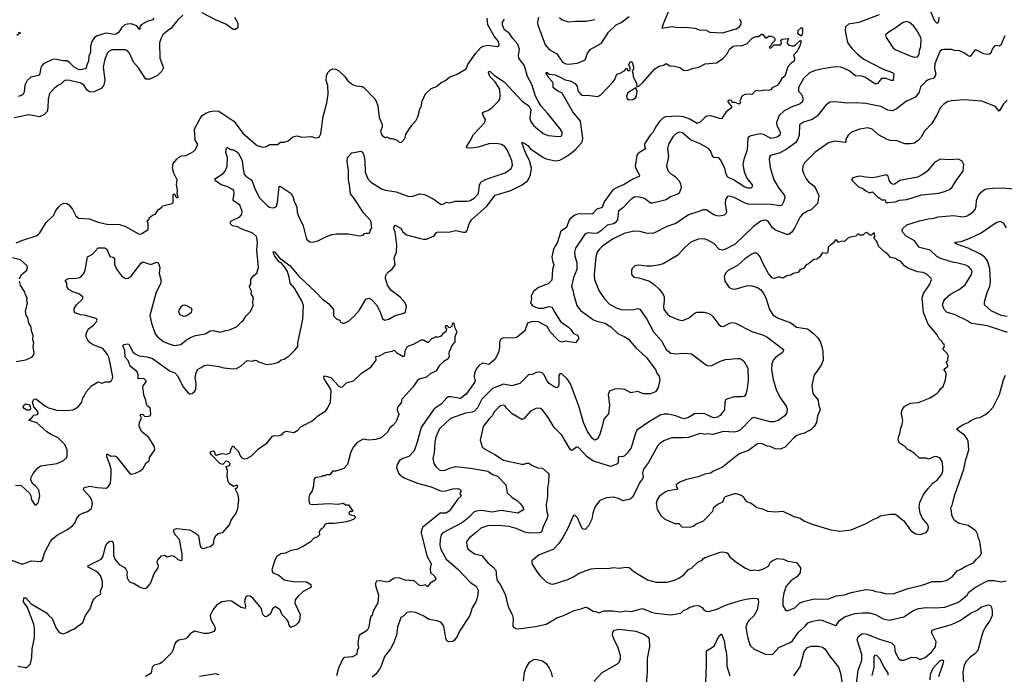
# Model space of a CAD drawing. Extents: x 1678759 to 1859541, y 384609 to 522867.
# Tile 408 of 466: x 1795620 to 1805727, y 464562 to 471279. Entities that reach past the tile are written whole.
import ezdxf

# ---------------------------------------------------------------- set-up
doc = ezdxf.new("R2010")
doc.units = 0

msp = doc.modelspace()

# ---------------------------------------------------------------- linework, layer by layer
at = {"layer": '0CON20XD'}
for points in [[(1802299, 471415), (1802228, 471245), (1802212, 471192), (1802315, 471209), (1802375, 471201), (1802455, 471204), (1802551, 471191), (1802595, 471177), (1802665, 471173), (1802705, 471153), (1802835, 471145), (1802975, 471184), (1803009, 471205), (1803027, 471235), (1803027, 471255), (1803011, 471285)], [(1805055, 471305), (1805053, 471265), (1805045, 471244), (1805034, 471245), (1805015, 471264), (1804966, 471376)], [(1797295, 471327), (1797245, 471279), (1797172, 471188), (1797136, 471165), (1797091, 471125), (1797068, 471082), (1797057, 471043), (1797058, 470885), (1797098, 470785), (1797078, 470752), (1797035, 470708), (1796955, 470669), (1796915, 470670), (1796840, 470785), (1796789, 470845), (1796746, 470935), (1796725, 470964), (1796705, 470971), (1796565, 470969), (1796538, 470955), (1796522, 470938), (1796493, 470875), (1796478, 470795), (1796493, 470655), (1796480, 470600), (1796455, 470574), (1796385, 470538), (1796345, 470535), (1796313, 470555), (1796281, 470605), (1796247, 470627), (1796135, 470656), (1796095, 470658), (1796075, 470650), (1796042, 470618), (1796013, 470605), (1795973, 470575), (1795928, 470522), (1795911, 470465), (1795909, 470375), (1795901, 470339), (1795868, 470302), (1795825, 470284), (1795715, 470303), (1795565, 470273)], [(1795576, 466504), (1795635, 466498), (1795720, 466420), (1795734, 466395), (1795742, 466352), (1795775, 466302), (1795785, 466302), (1795809, 466321), (1795818, 466348), (1795827, 466395), (1795817, 466455), (1795784, 466494), (1795755, 466517), (1795736, 466555), (1795735, 466575), (1795758, 466622), (1795805, 466682), (1795835, 466703), (1796005, 466724), (1796070, 466755), (1796104, 466786), (1796109, 466805), (1796106, 466865), (1796082, 466922), (1796015, 466988), (1795942, 467022), (1795899, 467049), (1795795, 467142), (1795718, 467165), (1795718, 467175), (1795745, 467194), (1795765, 467220), (1795802, 467228), (1795810, 467240), (1795805, 467259), (1795767, 467307), (1795752, 467355), (1795765, 467384), (1795785, 467390), (1795885, 467313), (1795915, 467297), (1796002, 467272), (1796101, 467269), (1796165, 467277), (1796188, 467285), (1796222, 467308), (1796257, 467355), (1796267, 467395), (1796283, 467415), (1796307, 467465), (1796358, 467522), (1796425, 467562), (1796465, 467548), (1796505, 467564), (1796545, 467562), (1796564, 467576), (1796574, 467596), (1796576, 467615), (1796550, 467755), (1796535, 467817), (1796522, 467845), (1796475, 467904), (1796375, 467944), (1796345, 467963), (1796320, 467990), (1796302, 468025), (1796303, 468055), (1796323, 468105), (1796378, 468145), (1796406, 468175), (1796417, 468195), (1796413, 468205), (1796404, 468214), (1796345, 468232), (1796285, 468248), (1796245, 468251), (1796191, 468271), (1796178, 468288), (1796178, 468315), (1796205, 468355), (1796267, 468415), (1796269, 468435), (1796226, 468466), (1796165, 468487), (1796119, 468515), (1796104, 468544), (1796105, 468580), (1796090, 468595), (1796090, 468605), (1796120, 468625), (1796205, 468627), (1796235, 468634), (1796255, 468647), (1796279, 468675), (1796292, 468708), (1796315, 468846), (1796367, 468875), (1796425, 468939), (1796495, 468939), (1796515, 468926), (1796545, 468848), (1796575, 468844), (1796594, 468834), (1796594, 468765), (1796624, 468705), (1796665, 468650), (1796705, 468622), (1796735, 468626), (1796765, 468646), (1796865, 468778), (1796885, 468794), (1796965, 468769), (1797025, 468792), (1797040, 468785), (1797048, 468772), (1797058, 468735), (1797052, 468675), (1797068, 468615), (1797070, 468575), (1797022, 468485), (1796957, 468245), (1796974, 468164), (1797011, 468055), (1797034, 468024), (1797098, 467978), (1797145, 467955), (1797205, 467936), (1797275, 467948), (1797332, 467995), (1797373, 468017), (1797425, 468039), (1797525, 468056), (1797575, 468085), (1797608, 468089), (1797675, 468072), (1797735, 468091), (1797775, 468096), (1797845, 468128), (1797899, 468181), (1797915, 468194), (1797945, 468239), (1797991, 468285), (1798017, 468345), (1798014, 468385), (1798021, 468425), (1797996, 468465), (1798000, 468495), (1797978, 468535), (1797978, 468545), (1797992, 468565), (1797992, 468618), (1798024, 468656), (1798055, 468680), (1798071, 468735), (1798056, 468914), (1798060, 468995), (1798050, 469055), (1798015, 469089), (1797895, 469133), (1797855, 469154), (1797805, 469164), (1797783, 469185), (1797784, 469205), (1797793, 469215), (1797879, 469255), (1797899, 469285), (1797903, 469315), (1797879, 469375), (1797812, 469425), (1797810, 469445), (1797820, 469470), (1797823, 469505), (1797817, 469525), (1797795, 469545), (1797748, 469568), (1797688, 469585), (1797630, 469625), (1797623, 469645), (1797709, 469701), (1797729, 469725), (1797751, 469775), (1797754, 469864), (1797737, 469915), (1797742, 469965), (1797755, 469968), (1797785, 469948), (1797805, 469946), (1797845, 469926), (1797862, 469912), (1797905, 469835), (1797914, 469744), (1797926, 469695), (1797942, 469675), (1798002, 469632), (1798029, 469555), (1798080, 469455), (1798166, 469366), (1798185, 469354), (1798215, 469348), (1798237, 469353), (1798255, 469367), (1798268, 469405), (1798285, 469568), (1798295, 469571), (1798305, 469566), (1798406, 469496), (1798425, 469465), (1798436, 469416), (1798464, 469354), (1798470, 469305), (1798483, 469263), (1798530, 469165), (1798560, 469040), (1798568, 469025), (1798599, 468999), (1798625, 468997), (1798680, 469010), (1798770, 469055), (1798825, 469074), (1798875, 469081), (1798995, 469082), (1799108, 469062), (1799145, 469070), (1799160, 469085), (1799175, 469090), (1799205, 469088), (1799216, 469094), (1799219, 469115), (1799236, 469145), (1799224, 469215), (1799154, 469294), (1799047, 469455), (1799015, 469492), (1799006, 469585), (1798994, 469635), (1798995, 469675), (1798995, 469735), (1798980, 469825), (1798985, 469865), (1799028, 469912), (1799125, 469929), (1799143, 469915), (1799155, 469875), (1799164, 469825), (1799165, 469715), (1799195, 469646), (1799220, 469615), (1799335, 469544), (1799375, 469530), (1799485, 469512), (1799615, 469466), (1799655, 469469), (1799725, 469494), (1799775, 469484), (1799865, 469441), (1799945, 469382), (1799965, 469386), (1800005, 469408), (1800035, 469400), (1800095, 469418), (1800215, 469416), (1800243, 469423), (1800285, 469449), (1800329, 469495), (1800340, 469585), (1800356, 469615), (1800407, 469643), (1800605, 469708), (1800665, 469754), (1800679, 469785), (1800672, 469835), (1800625, 469945), (1800599, 469979), (1800565, 469999), (1800515, 470009), (1800435, 470004), (1800325, 469970), (1800259, 469961), (1800215, 469963), (1800206, 469975), (1800244, 470035), (1800277, 470103), (1800396, 470224), (1800402, 470255), (1800377, 470295), (1800371, 470319), (1800379, 470331), (1800425, 470347), (1800465, 470376), (1800536, 470444), (1800547, 470465), (1800552, 470498), (1800548, 470568), (1800501, 470641), (1800447, 470695), (1800434, 470736), (1800434, 470746), (1800445, 470752), (1800495, 470707), (1800592, 470642), (1800778, 470445), (1800846, 470396), (1800867, 470355), (1800858, 470265), (1800866, 470235), (1800895, 470194), (1800995, 470110), (1801045, 470091), (1801155, 470080), (1801178, 470085), (1801190, 470105), (1801190, 470125), (1801169, 470159), (1801034, 470325), (1800973, 470393), (1800942, 470442), (1800916, 470495), (1800878, 470615), (1800832, 470695), (1800802, 470805), (1800744, 470884), (1800742, 470915), (1800749, 470975), (1800735, 471030), (1800682, 471085), (1800649, 471139), (1800597, 471175), (1800575, 471222), (1800575, 471255), (1800595, 471285)], [(1796997, 471295), (1796985, 471278), (1796928, 471262), (1796866, 471225), (1796852, 471205), (1796855, 471180), (1796842, 471185), (1796822, 471215), (1796766, 471236), (1796725, 471234), (1796700, 471225), (1796665, 471195), (1796638, 471152), (1796610, 471130), (1796595, 471127), (1796505, 471142), (1796415, 471114), (1796388, 471095), (1796360, 471055), (1796348, 471005), (1796346, 470946), (1796331, 470905), (1796326, 470855), (1796308, 470815), (1796304, 470785), (1796295, 470774), (1796245, 470766), (1796225, 470769), (1796175, 470796), (1796131, 470841), (1796107, 470857), (1796065, 470857), (1795985, 470876), (1795958, 470872), (1795865, 470825), (1795846, 470805), (1795838, 470785), (1795825, 470714), (1795814, 470706), (1795735, 470691), (1795696, 470655), (1795673, 470607), (1795665, 470535), (1795656, 470514), (1795640, 470500), (1795605, 470490)], [(1796938, 469125), (1796938, 469185), (1796930, 469215), (1796948, 469232), (1796950, 469245), (1796985, 469272), (1797016, 469284), (1797042, 469328), (1797078, 469355), (1797085, 469370), (1797186, 469394), (1797197, 469405), (1797195, 469490), (1797205, 469490), (1797218, 469478), (1797220, 469465), (1797232, 469452), (1797247, 469463), (1797237, 469497), (1797240, 469535), (1797230, 469585), (1797238, 469635), (1797202, 469705), (1797189, 469755), (1797196, 469804), (1797232, 469848), (1797265, 469877), (1797285, 469883), (1797330, 469885), (1797404, 469926), (1797422, 469945), (1797445, 469990), (1797447, 470005), (1797422, 470042), (1797414, 470156), (1797472, 470265), (1797494, 470295), (1797537, 470323), (1797575, 470339), (1797616, 470344), (1797665, 470341), (1797818, 470238), (1797853, 470193), (1797912, 470115), (1798041, 470001), (1798058, 469988), (1798115, 469972), (1798152, 469978), (1798185, 469998), (1798265, 469998), (1798298, 470022), (1798335, 470022), (1798375, 470038), (1798423, 470077), (1798465, 470088), (1798517, 470073), (1798615, 470082), (1798658, 470068), (1798685, 470070), (1798699, 470081), (1798713, 470107), (1798734, 470285), (1798773, 470425), (1798786, 470514), (1798782, 470605), (1798766, 470656), (1798770, 470705), (1798784, 470736), (1798808, 470762), (1798835, 470774), (1798865, 470771), (1798895, 470754), (1798959, 470695), (1798985, 470656), (1799035, 470616), (1799075, 470602), (1799135, 470594), (1799154, 470584), (1799266, 470466), (1799279, 470445), (1799296, 470395), (1799309, 470275), (1799340, 470205), (1799342, 470175), (1799324, 470135), (1799336, 470095), (1799365, 470073), (1799375, 470070), (1799385, 470078), (1799421, 470061), (1799445, 470060), (1799494, 470044), (1799515, 470024), (1799535, 470020), (1799575, 470060), (1799585, 470100), (1799604, 470136), (1799644, 470196), (1799685, 470240), (1799707, 470283), (1799732, 470375), (1799740, 470385), (1799752, 470445), (1799785, 470520), (1799845, 470572), (1799900, 470595), (1799946, 470634), (1799985, 470653), (1800044, 470696), (1800105, 470717), (1800202, 470775), (1800220, 470820), (1800304, 470936), (1800355, 470994), (1800382, 471008), (1800423, 471017), (1800525, 471004), (1800537, 471013), (1800542, 471025), (1800536, 471055), (1800490, 471110), (1800424, 471225), (1800417, 471295)], [(1797825, 471305), (1797860, 471245), (1797861, 471195), (1797835, 471178), (1797810, 471180), (1797735, 471232), (1797629, 471279), (1797495, 471349)], [(1800946, 471306), (1800937, 471255), (1800939, 471225), (1801013, 471023), (1801055, 470975), (1801135, 470928), (1801193, 470845), (1801226, 470826), (1801255, 470824), (1801345, 470835), (1801411, 470859), (1801427, 470875), (1801447, 470935), (1801475, 470975), (1801593, 471037), (1801665, 471150), (1801744, 471225), (1801795, 471252), (1801877, 471313)], [(1801161, 471301), (1801189, 471279), (1801253, 471257), (1801325, 471264), (1801435, 471264), (1801525, 471280)], [(1804441, 471329), (1804235, 471249), (1804126, 471234), (1804098, 471205), (1804092, 471165), (1804118, 471045), (1804161, 470985), (1804221, 470925), (1804285, 470876), (1804362, 470832), (1804485, 470772), (1804579, 470739), (1804594, 470724), (1804585, 470656), (1804565, 470656), (1804515, 470677), (1804465, 470676), (1804426, 470625), (1804405, 470619), (1804295, 470690), (1804265, 470699), (1804198, 470705), (1804135, 470754), (1804085, 470779), (1804045, 470791), (1803994, 470794), (1803865, 470775), (1803785, 470758), (1803726, 470735), (1803665, 470677), (1803614, 470585), (1803613, 470545), (1803647, 470507), (1803659, 470475), (1803657, 470435), (1803632, 470415), (1803538, 470382), (1803467, 470343), (1803417, 470295), (1803388, 470225), (1803391, 470195), (1803422, 470135), (1803427, 470115), (1803422, 470095), (1803397, 470073), (1803335, 470061), (1803255, 470101), (1803225, 470108), (1803125, 470089), (1803103, 470077), (1803095, 470065), (1803088, 469945), (1803052, 469845), (1803044, 469795), (1803057, 469717), (1803085, 469654), (1803140, 469585), (1803139, 469565), (1803125, 469552), (1803095, 469550), (1803065, 469561), (1802946, 469636), (1802890, 469665), (1802871, 469695), (1802859, 469755), (1802815, 469840), (1802795, 469862), (1802745, 469866), (1802732, 469882), (1802710, 469935), (1802689, 469959), (1802604, 470004), (1802505, 470045), (1802425, 470119), (1802394, 470126), (1802359, 470111), (1802323, 470077), (1802279, 470001), (1802271, 469955), (1802279, 469875), (1802261, 469775), (1802278, 469725), (1802305, 469698), (1802335, 469682), (1802355, 469664), (1802389, 469625), (1802404, 469595), (1802411, 469555), (1802389, 469501), (1802375, 469488), (1802299, 469461), (1802255, 469432), (1802115, 469396), (1802095, 469397), (1802034, 469445), (1801985, 469457), (1801935, 469460), (1801895, 469433), (1801810, 469350), (1801768, 469315), (1801755, 469226), (1801733, 469195), (1801715, 469185), (1801649, 469171), (1801593, 469117), (1801550, 469090), (1801525, 469085), (1801455, 469092), (1801425, 469082), (1801326, 468935), (1801316, 468895), (1801319, 468855), (1801338, 468785), (1801339, 468715), (1801304, 468634), (1801285, 468545), (1801303, 468495), (1801305, 468465), (1801338, 468345), (1801375, 468297), (1801511, 468201), (1801545, 468186), (1801625, 468167), (1801689, 468129), (1801765, 468056), (1801825, 468029), (1801870, 468000), (1801945, 467912), (1802051, 467815), (1802145, 467689), (1802165, 467645), (1802185, 467620), (1802191, 467585), (1802175, 467505), (1802145, 467462), (1802095, 467440), (1802025, 467440), (1801965, 467464), (1801895, 467452), (1801833, 467483), (1801783, 467493), (1801725, 467489), (1801674, 467466), (1801661, 467435), (1801674, 467325), (1801664, 467235), (1801615, 467180), (1801594, 467095)], [(1803645, 471110), (1803617, 471127), (1803608, 471145), (1803612, 471168), (1803645, 471200), (1803657, 471185), (1803656, 471144), (1803645, 471110)], [(1804805, 470896), (1804835, 470900), (1804854, 470925), (1804858, 470965), (1804870, 471005), (1804875, 471075), (1804871, 471095), (1804827, 471177), (1804795, 471216), (1804755, 471249), (1804725, 471261), (1804689, 471251), (1804596, 471184), (1804545, 471156), (1804508, 471125), (1804514, 471095), (1804540, 471055), (1804584, 470995), (1804606, 470975), (1804766, 470906), (1804805, 470896)], [(1795535, 465732), (1795635, 465696), (1795655, 465696), (1795743, 465727), (1795835, 465719), (1795854, 465736), (1795879, 465815), (1795935, 465925), (1795956, 465954), (1796005, 465991), (1796105, 466045), (1796164, 466086), (1796188, 466112), (1796208, 466165), (1796235, 466200), (1796265, 466217), (1796318, 466232), (1796358, 466262), (1796368, 466315), (1796362, 466345), (1796347, 466375), (1796276, 466455), (1796278, 466475), (1796296, 466484), (1796345, 466493), (1796415, 466478), (1796507, 466473), (1796528, 466485), (1796551, 466525), (1796559, 466615), (1796558, 466665), (1796546, 466716), (1796514, 466795), (1796515, 466820), (1796525, 466820), (1796555, 466800), (1796595, 466804), (1796615, 466794), (1796748, 466625), (1796765, 466617), (1796810, 466625), (1796855, 466647), (1796885, 466672), (1796918, 466732), (1796948, 466752), (1796954, 466786), (1797008, 466865), (1797004, 466895), (1796945, 466993), (1796872, 467055), (1796847, 467107), (1796849, 467145), (1796870, 467195), (1796860, 467215), (1796860, 467230), (1796885, 467227), (1796902, 467212), (1796925, 467207), (1796960, 467215), (1796967, 467235), (1796960, 467295), (1796932, 467315), (1796921, 467335), (1796916, 467375), (1796894, 467425), (1796892, 467465), (1796883, 467497), (1796888, 467522), (1796917, 467565), (1796917, 467575), (1796895, 467598), (1796838, 467595), (1796836, 467635), (1796826, 467665), (1796754, 467724), (1796733, 467783), (1796702, 467815), (1796700, 467885), (1796681, 467925), (1796682, 467938), (1796693, 467947), (1796725, 467953), (1796740, 467950), (1796780, 467870), (1796805, 467849), (1796845, 467831), (1796925, 467819), (1796985, 467802), (1797165, 467672), (1797214, 467654), (1797242, 467622), (1797294, 467515), (1797350, 467450), (1797365, 467441), (1797390, 467445), (1797415, 467463), (1797429, 467485), (1797432, 467545), (1797422, 467605), (1797431, 467655), (1797445, 467690), (1797482, 467712), (1797515, 467731), (1797545, 467737), (1797665, 467721), (1797715, 467707), (1797815, 467698), (1797845, 467701), (1797893, 467727), (1797955, 467782), (1798005, 467776), (1798035, 467787), (1798055, 467783), (1798075, 467770), (1798155, 467740), (1798235, 467750), (1798278, 467765), (1798305, 467790), (1798335, 467796), (1798385, 467830), (1798449, 467891), (1798474, 467925), (1798476, 467965), (1798528, 468205), (1798532, 468345), (1798516, 468395), (1798442, 468525), (1798396, 468576), (1798387, 468637), (1798368, 468695), (1798341, 468741), (1798304, 468784), (1798284, 468795), (1798235, 468857), (1798221, 468895), (1798225, 468900), (1798235, 468896), (1798286, 468836), (1798395, 468755), (1798485, 468646), (1798665, 468481), (1798726, 468415), (1798795, 468364), (1798842, 468305), (1798842, 468242), (1798875, 468208), (1798906, 468196), (1798910, 468175), (1798940, 468165), (1798955, 468164), (1798997, 468185), (1799055, 468236), (1799104, 468295), (1799175, 468415), (1799205, 468421), (1799233, 468407), (1799282, 468352), (1799314, 468294), (1799345, 468213), (1799365, 468196), (1799408, 468205), (1799475, 468244), (1799562, 468268), (1799579, 468281), (1799592, 468335), (1799576, 468375), (1799525, 468432), (1799431, 468505), (1799394, 468555), (1799376, 468625), (1799379, 468655), (1799389, 468675), (1799405, 468693), (1799445, 468720), (1799474, 468765), (1799463, 468835), (1799487, 468895), (1799493, 468965), (1799473, 469103), (1799462, 469135), (1799463, 469157), (1799475, 469171), (1799535, 469138), (1799550, 469105), (1799592, 469072), (1799736, 469034), (1799765, 469026), (1799795, 469029), (1799875, 469062), (1799898, 469095), (1799915, 469103), (1799955, 469098), (1800004, 469104), (1800025, 469098), (1800095, 469116), (1800175, 469099), (1800200, 469100), (1800213, 469117), (1800235, 469184), (1800259, 469225), (1800415, 469365), (1800501, 469479), (1800662, 469528), (1800778, 469585), (1800833, 469627), (1800848, 469645), (1800864, 469686), (1800873, 469755), (1800852, 469835), (1800815, 469905), (1800778, 470008), (1800774, 470016), (1800778, 470022), (1800805, 470008), (1800835, 469987), (1800864, 469954), (1800989, 469869), (1801025, 469852), (1801115, 469831), (1801165, 469839), (1801252, 469888), (1801321, 469945), (1801388, 470015), (1801398, 470035), (1801402, 470065), (1801377, 470237), (1801297, 470335), (1801188, 470525), (1801135, 470554), (1801097, 470585), (1801096, 470625), (1801086, 470645), (1801049, 470685), (1801042, 470705), (1801024, 470725), (1801023, 470737), (1801034, 470736), (1801055, 470720), (1801115, 470715), (1801168, 470688), (1801221, 470661), (1801272, 470652), (1801321, 470625), (1801343, 470595), (1801349, 470555), (1801358, 470535), (1801385, 470508), (1801405, 470502), (1801446, 470506), (1801555, 470491), (1801585, 470508), (1801704, 470635), (1801728, 470665), (1801748, 470722), (1801785, 470731), (1801833, 470757), (1801845, 470778), (1801855, 470780), (1801860, 470765), (1801874, 470754), (1801888, 470762), (1801887, 470787), (1801873, 470815), (1801885, 470848), (1801895, 470852), (1801906, 470845), (1801922, 470795), (1801922, 470775), (1801908, 470745), (1801914, 470734), (1801916, 470695), (1801950, 470625), (1801955, 470590), (1801975, 470598), (1802015, 470634), (1802139, 470775), (1802185, 470804), (1802227, 470813), (1802255, 470829), (1802295, 470806), (1802343, 470803), (1802395, 470788), (1802435, 470760), (1802467, 470757), (1802535, 470783), (1802585, 470789), (1802655, 470826), (1802773, 470837), (1802838, 470882), (1802882, 470928), (1802905, 470976), (1802945, 471007), (1802975, 471014), (1803025, 471010), (1803085, 471033), (1803134, 471086), (1803175, 471106), (1803205, 471107), (1803235, 471132), (1803245, 471130), (1803275, 471092), (1803287, 471093), (1803308, 471112), (1803335, 471112), (1803359, 471099), (1803370, 471085), (1803370, 471065), (1803340, 471035), (1803338, 471022), (1803312, 470998), (1803315, 470990), (1803335, 470990), (1803365, 471020), (1803428, 471022), (1803440, 471035), (1803432, 471068), (1803445, 471080), (1803510, 471085), (1803493, 471043), (1803511, 471021), (1803545, 471012), (1803565, 471012), (1803585, 471022), (1803635, 471070), (1803642, 471055), (1803625, 471002), (1803593, 470945), (1803564, 470916), (1803572, 470885), (1803571, 470855), (1803538, 470832)], [(1795605, 471150), (1795630, 471145), (1795592, 471118)], [(1805732, 471115), (1805692, 471018), (1805675, 471008), (1805645, 471016), (1805628, 471012), (1805604, 470985), (1805590, 470935), (1805575, 470926), (1805555, 470923), (1805515, 470930), (1805435, 470970), (1805424, 470966), (1805375, 470903), (1805362, 470905), (1805305, 470944), (1805269, 470959), (1805215, 470964), (1805185, 470974), (1805106, 470974), (1805085, 470969), (1805066, 470954), (1805014, 470825), (1805009, 470775), (1805023, 470725), (1805018, 470705), (1805008, 470685), (1804995, 470677), (1804965, 470670), (1804945, 470663), (1804921, 470645), (1804868, 470592), (1804852, 470535), (1804815, 470486), (1804724, 470445), (1804620, 470365), (1804580, 470345), (1804530, 470350), (1804458, 470388), (1804305, 470419), (1804205, 470426), (1804115, 470424), (1803992, 470438), (1803935, 470434), (1803895, 470401), (1803805, 470290), (1803755, 470254), (1803665, 470228), (1803625, 470199), (1803620, 470090), (1803605, 470045), (1803583, 470017), (1803489, 469949), (1803415, 469909), (1803327, 469885), (1803315, 469868), (1803312, 469848), (1803323, 469763), (1803361, 469635), (1803411, 469551), (1803472, 469475), (1803474, 469455), (1803464, 469416), (1803444, 469376), (1803425, 469370), (1803335, 469382), (1803097, 469387), (1803059, 469399), (1802953, 469455), (1802903, 469467), (1802885, 469464), (1802866, 469435), (1802863, 469395), (1802874, 469306), (1802866, 469285), (1802855, 469274), (1802805, 469264), (1802775, 469266), (1802745, 469278), (1802665, 469330), (1802635, 469328), (1802590, 469310), (1802485, 469276), (1802355, 469189), (1802264, 469156), (1802135, 469091), (1802115, 469086), (1802048, 469088), (1801990, 469105), (1801925, 469111), (1801825, 469084), (1801704, 469026), (1801604, 468955), (1801572, 468925), (1801549, 468895), (1801533, 468845), (1801517, 468665), (1801519, 468615), (1801565, 468500), (1801622, 468415), (1801675, 468361), (1801742, 468322), (1801795, 468307), (1801855, 468301), (1801924, 468306), (1801965, 468316), (1801985, 468310), (1802058, 468208), (1802127, 468077), (1802209, 467985), (1802255, 467896), (1802305, 467859), (1802355, 467852), (1802435, 467859), (1802515, 467850), (1802670, 467735), (1802695, 467726), (1802725, 467732), (1802813, 467777), (1802865, 467794), (1802985, 467803), (1803012, 467802), (1803034, 467794), (1803055, 467773), (1803093, 467703), (1803096, 467576), (1803087, 467495), (1803074, 467436), (1803056, 467414), (1803025, 467409), (1802955, 467411), (1802869, 467381), (1802858, 467355), (1802854, 467275), (1802811, 467219), (1802771, 467199), (1802745, 467195), (1802725, 467200), (1802645, 467240), (1802605, 467234), (1802555, 467240), (1802485, 467196), (1802445, 467185), (1802415, 467189), (1802355, 467214), (1802275, 467231), (1802235, 467232), (1802195, 467220), (1802085, 467156), (1801955, 467066), (1801937, 467025), (1801897, 466885), (1801855, 466830), (1801825, 466802), (1801805, 466794), (1801775, 466796), (1801765, 466787), (1801765, 466740), (1801757, 466723), (1801685, 466696), (1801502, 466752), (1801446, 466795), (1801355, 466889), (1801335, 466892), (1801295, 466862), (1801285, 466859), (1801275, 466864), (1801185, 467015), (1801107, 467095), (1801046, 467196), (1800985, 467275), (1800965, 467290), (1800925, 467292), (1800865, 467264), (1800795, 467183), (1800775, 467177), (1800675, 467236), (1800621, 467291), (1800605, 467317), (1800585, 467325), (1800555, 467316), (1800538, 467302), (1800492, 467255), (1800475, 467219), (1800440, 467185), (1800379, 467105), (1800346, 466965), (1800367, 466895), (1800390, 466875), (1800499, 466819), (1800585, 466761), (1800775, 466719), (1800795, 466719), (1800825, 466730), (1800845, 466728), (1800877, 466707), (1800935, 466681), (1800987, 466677), (1801046, 466626), (1801050, 466615), (1801048, 466535), (1801038, 466472), (1801039, 466385), (1801023, 466305), (1801027, 466245), (1801040, 466195), (1801036, 466164), (1800994, 466076), (1800975, 466021), (1800957, 466013), (1800860, 466010), (1800805, 466022), (1800715, 466060), (1800645, 466079), (1800535, 466090), (1800425, 466085), (1800355, 466062), (1800310, 466020), (1800236, 465964), (1800215, 465936), (1800207, 465915), (1800212, 465865), (1800224, 465845), (1800290, 465800), (1800365, 465780), (1800425, 465706), (1800476, 465666), (1800503, 465635), (1800511, 465615), (1800511, 465575), (1800523, 465525), (1800553, 465483), (1800604, 465384), (1800633, 465255), (1800676, 465175), (1800687, 465135), (1800682, 465055), (1800691, 465041), (1800712, 465032), (1800740, 465030), (1800915, 465054), (1801025, 465076), (1801135, 465141), (1801195, 465161), (1801313, 465217), (1801395, 465237), (1801425, 465251), (1801445, 465249), (1801505, 465211), (1801535, 465207), (1801565, 465193), (1801615, 465212), (1801705, 465214), (1801785, 465202), (1801845, 465212), (1801897, 465207), (1802013, 465237), (1802105, 465199), (1802145, 465189), (1802305, 465174), (1802405, 465190), (1802435, 465217), (1802475, 465234), (1802495, 465250), (1802516, 465254), (1802545, 465266), (1802587, 465267), (1802625, 465248), (1802635, 465232), (1802665, 465210), (1802695, 465206), (1802775, 465229), (1802875, 465275), (1803005, 465317), (1803075, 465334), (1803154, 465344), (1803189, 465339), (1803200, 465325), (1803204, 465305), (1803189, 465225), (1803157, 465163), (1803104, 465115), (1803090, 465095), (1803075, 465050), (1803076, 465025), (1803091, 464945), (1803114, 464865), (1803123, 464853), (1803160, 464820), (1803275, 464768), (1803315, 464764), (1803351, 464769), (1803413, 464837), (1803530, 464890), (1803552, 464905), (1803615, 464995), (1803684, 465055), (1803711, 465089), (1803763, 465107), (1803835, 465120), (1803855, 465119), (1803995, 465063), (1804008, 465072), (1804036, 465114), (1804087, 465153), (1804195, 465186), (1804275, 465194), (1804342, 465192), (1804405, 465177), (1804485, 465131), (1804545, 465119), (1804697, 465153), (1804787, 465213), (1804845, 465237), (1804925, 465248), (1805024, 465244), (1805115, 465252), (1805255, 465304), (1805315, 465349), (1805347, 465374), (1805364, 465405), (1805421, 465449), (1805519, 465505), (1805565, 465525), (1805625, 465524), (1805695, 465512), (1805745, 465521)], [(1803538, 470832), (1803506, 470794), (1803475, 470700), (1803443, 470677), (1803414, 470626), (1803394, 470605), (1803345, 470579), (1803329, 470561), (1803307, 470553), (1803266, 470556), (1803215, 470546), (1803175, 470552), (1803135, 470512), (1803076, 470516), (1803055, 470510), (1803033, 470495), (1803013, 470445), (1803018, 470425), (1803005, 470412), (1802965, 470428), (1802935, 470430), (1802925, 470450), (1802905, 470452), (1802890, 470445), (1802888, 470435), (1802927, 470387), (1802928, 470375), (1802872, 470335), (1802825, 470262), (1802804, 470264), (1802715, 470294), (1802675, 470291), (1802655, 470280), (1802605, 470227), (1802575, 470213), (1802499, 470259), (1802435, 470283), (1802375, 470290), (1802248, 470282), (1802221, 470269), (1802189, 470235), (1802147, 470175), (1802122, 470125), (1802095, 470098), (1802034, 470005), (1802032, 469985), (1802045, 469953), (1801982, 469918), (1801966, 469904), (1801956, 469885), (1801937, 469775), (1801947, 469745), (1801983, 469685), (1801978, 469672), (1801915, 469644), (1801825, 469588), (1801752, 469558), (1801708, 469532), (1801621, 469409), (1801598, 469352), (1801546, 469334), (1801496, 469284), (1801355, 469286), (1801320, 469275), (1801293, 469257), (1801266, 469234), (1801256, 469215), (1801233, 469147), (1801175, 469109), (1801140, 468995), (1801115, 468955), (1801099, 468925), (1801083, 468845), (1801088, 468805), (1801102, 468765), (1801088, 468715), (1801082, 468605), (1801045, 468569), (1800947, 468533), (1800895, 468489), (1800871, 468445), (1800873, 468415), (1800863, 468375), (1800885, 468343), (1800945, 468320), (1800995, 468320), (1801056, 468336), (1801085, 468330), (1801105, 468285), (1801173, 468184), (1801252, 468125), (1801279, 468099), (1801305, 468060), (1801340, 468045), (1801353, 468033), (1801357, 468005), (1801325, 467962), (1801222, 467982), (1801185, 467971), (1801154, 467984), (1801133, 468003), (1801067, 468077), (1801035, 468130), (1800945, 468180), (1800885, 468183), (1800833, 468167), (1800805, 468088), (1800725, 468023), (1800704, 468016), (1800580, 468010), (1800563, 468005), (1800544, 467975), (1800546, 467914), (1800536, 467865), (1800496, 467794), (1800435, 467740), (1800375, 467754), (1800338, 467735), (1800305, 467693), (1800289, 467651), (1800286, 467615), (1800294, 467575), (1800290, 467555), (1800202, 467438), (1800145, 467393), (1800042, 467408), (1800022, 467408), (1800005, 467399), (1799945, 467334), (1799873, 467287), (1799799, 467181), (1799742, 467095), (1799701, 466945), (1799669, 466855), (1799615, 466797), (1799552, 466778), (1799519, 466755), (1799494, 466715), (1799489, 466685), (1799508, 466625), (1799524, 466604), (1799575, 466574), (1799702, 466522), (1799845, 466486), (1799945, 466443), (1799995, 466444), (1800065, 466464), (1800115, 466470), (1800135, 466462), (1800152, 466445), (1800138, 466415), (1800152, 466395), (1800147, 466385), (1800119, 466361), (1800028, 466235), (1799995, 466217), (1799935, 466215), (1799864, 466156), (1799757, 466073), (1799744, 466046), (1799741, 466015), (1799798, 465778), (1799844, 465696), (1799833, 465647), (1799836, 465606), (1799884, 465564), (1799891, 465545), (1799885, 465528), (1799835, 465497), (1799805, 465460), (1799785, 465480), (1799745, 465470), (1799725, 465474), (1799665, 465526), (1799635, 465521), (1799615, 465527), (1799585, 465524), (1799515, 465553), (1799465, 465548), (1799416, 465514), (1799385, 465506), (1799325, 465520), (1799282, 465518), (1799274, 465496), (1799274, 465475), (1799304, 465375), (1799298, 465295), (1799249, 465215), (1799237, 465165), (1799226, 465154), (1799214, 465116), (1799204, 465046), (1799188, 465012), (1799112, 464968), (1799100, 464955), (1799092, 464878), (1799098, 464832), (1799086, 464805), (1799082, 464765), (1799037, 464743), (1798955, 464736), (1798942, 464728), (1798891, 464625), (1798871, 464545)], [(1801865, 470458), (1801915, 470461), (1801942, 470478), (1801952, 470495), (1801959, 470545), (1801945, 470580), (1801862, 470528), (1801848, 470495), (1801851, 470475), (1801865, 470458)], [(1805755, 470454), (1805719, 470415), (1805675, 470340), (1805635, 470389), (1805495, 470444), (1805316, 470456), (1805185, 470447), (1805140, 470435), (1805102, 470408), (1805069, 470375), (1805037, 470305), (1804982, 470215), (1804906, 470134), (1804874, 470075), (1804847, 470043), (1804805, 470014), (1804764, 470004), (1804705, 470004), (1804627, 470037), (1804555, 470041), (1804525, 470049), (1804437, 470097), (1804369, 470155), (1804325, 470170), (1804245, 470156), (1804160, 470125), (1804123, 470095), (1804101, 470055), (1804099, 470031), (1804092, 470018), (1803985, 470033), (1803923, 470015), (1803781, 469915), (1803675, 469809), (1803658, 469775), (1803656, 469735), (1803668, 469695), (1803694, 469645), (1803718, 469615), (1803773, 469575), (1803787, 469557), (1803823, 469475), (1803809, 469395), (1803745, 469330), (1803705, 469315), (1803654, 469285), (1803632, 469258), (1803575, 469146), (1803545, 469100), (1803515, 469076), (1803495, 469076), (1803378, 469118), (1803349, 469145), (1803305, 469206), (1803285, 469219), (1803265, 469222), (1803229, 469211), (1803153, 469157), (1802964, 468976), (1802865, 468923), (1802835, 468915), (1802805, 468920), (1802744, 468984), (1802685, 469017), (1802645, 469031), (1802585, 469027), (1802509, 468995), (1802450, 468945), (1802375, 468864), (1802225, 468774), (1802175, 468759), (1802105, 468749), (1802055, 468749), (1801975, 468759), (1801935, 468753), (1801907, 468725), (1801900, 468705), (1801901, 468665), (1801925, 468636), (1801975, 468631), (1802085, 468596), (1802133, 468563), (1802183, 468515), (1802223, 468465), (1802235, 468435), (1802237, 468395), (1802227, 468335), (1802232, 468305), (1802268, 468258), (1802295, 468237), (1802385, 468201), (1802425, 468194), (1802485, 468216), (1802555, 468270), (1802575, 468279), (1802647, 468277), (1802705, 468260), (1802734, 468234), (1802795, 468152), (1802816, 468136), (1802845, 468132), (1802905, 468164), (1802935, 468171), (1802966, 468166), (1803135, 468079), (1803245, 468046), (1803289, 468025), (1803459, 467895), (1803461, 467885), (1803450, 467865), (1803378, 467812), (1803354, 467785), (1803339, 467745), (1803338, 467685), (1803356, 467586), (1803384, 467485), (1803424, 467405), (1803488, 467315), (1803498, 467285), (1803495, 467250), (1803474, 467215), (1803405, 467166), (1803358, 467152), (1803322, 467152), (1803155, 467197), (1803133, 467187), (1803018, 467072), (1802985, 467052), (1802955, 467047), (1802845, 467055), (1802735, 467024), (1802685, 467029), (1802655, 467022), (1802605, 467033), (1802485, 466992), (1802425, 466988), (1802315, 466990), (1802238, 466962), (1802196, 466934), (1802167, 466903), (1802074, 466735), (1802023, 466667), (1802013, 466627), (1802019, 466585), (1802013, 466567), (1801982, 466528), (1801956, 466466), (1801910, 466380), (1801885, 466358), (1801815, 466342), (1801767, 466367), (1801715, 466381), (1801645, 466373), (1801575, 466345), (1801527, 466285), (1801502, 466215), (1801492, 466155), (1801458, 466085), (1801425, 466047), (1801405, 466050), (1801395, 466060), (1801345, 466167), (1801322, 466192), (1801304, 466196), (1801254, 466076), (1801196, 465965), (1801156, 465905), (1801095, 465842), (1800953, 465787), (1800877, 465725), (1800876, 465705), (1800884, 465685), (1800935, 465606)], [(1804512, 469402), (1804535, 469402), (1804605, 469410), (1804652, 469428), (1804725, 469436), (1804878, 469482), (1805055, 469500), (1805112, 469515), (1805163, 469537), (1805190, 469560), (1805240, 469640), (1805306, 469725), (1805312, 469792), (1805295, 469828), (1805255, 469848), (1805165, 469840), (1805073, 469847), (1805015, 469816), (1804936, 469725), (1804895, 469694), (1804835, 469664), (1804655, 469629), (1804595, 469589), (1804574, 469594), (1804555, 469617), (1804544, 469634), (1804536, 469674), (1804515, 469686), (1804415, 469663), (1804365, 469658), (1804302, 469662), (1804255, 469674), (1804225, 469672), (1804172, 469655), (1804160, 469635), (1804230, 469565), (1804275, 469548), (1804305, 469522), (1804343, 469503), (1804375, 469512), (1804435, 469450), (1804445, 469450), (1804465, 469430), (1804505, 469430), (1804512, 469402)], [(1805758, 468068), (1805555, 468138), (1805395, 468162), (1805365, 468175), (1805349, 468189), (1805215, 468253), (1805141, 468275), (1805109, 468305), (1805091, 468355), (1805106, 468395), (1805120, 468415), (1805175, 468462), (1805265, 468511), (1805325, 468560), (1805391, 468665), (1805396, 468695), (1805387, 468715), (1805363, 468743), (1805332, 468762), (1805236, 468786), (1805205, 468788), (1805075, 468829), (1805035, 468850), (1804965, 468915), (1804855, 468943), (1804805, 469010), (1804715, 469062), (1804686, 469095), (1804679, 469115), (1804683, 469135), (1804725, 469176), (1804855, 469217), (1804945, 469237), (1805008, 469242), (1805047, 469257), (1805205, 469271), (1805305, 469257), (1805345, 469268), (1805405, 469305), (1805427, 469333), (1805439, 469365), (1805443, 469427), (1805461, 469475), (1805490, 469510), (1805525, 469536), (1805547, 469543), (1805605, 469552), (1805695, 469553), (1805835, 469544)], [(1795585, 468988), (1795643, 469015), (1795789, 469061), (1795813, 469077), (1795828, 469092), (1795892, 469198), (1795971, 469275), (1795989, 469315), (1796015, 469352), (1796045, 469384), (1796075, 469396), (1796105, 469394), (1796123, 469383), (1796161, 469335), (1796195, 469266), (1796225, 469244), (1796336, 469236), (1796425, 469201), (1796515, 469180), (1796645, 469179), (1796699, 469159), (1796845, 469079), (1796875, 469084), (1796938, 469125)], [(1805755, 468233), (1805695, 468243), (1805593, 468293), (1805525, 468353), (1805522, 468385), (1805550, 468480), (1805578, 468545), (1805585, 468585), (1805577, 468727), (1805555, 468806), (1805522, 468845), (1805476, 468876), (1805355, 468935), (1805240, 468975), (1805222, 468985), (1805223, 468997), (1805285, 469004), (1805365, 469034), (1805488, 469092), (1805643, 469197), (1805685, 469211), (1805715, 469196), (1805745, 469144)], [(1804862, 465998), (1804885, 466004), (1804925, 466018), (1804946, 466044), (1804949, 466075), (1804936, 466106), (1804885, 466169), (1804863, 466215), (1804852, 466285), (1804860, 466325), (1804895, 466399), (1804943, 466465), (1804995, 466526), (1805036, 466555), (1805086, 466615), (1805095, 466650), (1805097, 466695), (1805089, 466745), (1805064, 466784), (1805025, 466798), (1804995, 466792), (1804955, 466770), (1804925, 466779), (1804855, 466780), (1804805, 466828), (1804755, 466862), (1804740, 466865), (1804708, 466895), (1804646, 466936), (1804638, 466968), (1804641, 466995), (1804656, 467034), (1804663, 467087), (1804680, 467125), (1804686, 467165), (1804670, 467235), (1804673, 467257), (1804685, 467290), (1804705, 467314), (1804765, 467346), (1804845, 467350), (1804965, 467400), (1805035, 467442), (1805056, 467464), (1805074, 467496), (1805098, 467515), (1805122, 467585), (1805130, 467635), (1805130, 467655), (1805110, 467685), (1805110, 467695), (1805147, 467723), (1805148, 467735), (1805130, 467765), (1805147, 467783), (1805150, 467835), (1805140, 467855), (1805098, 467895), (1805098, 467905), (1805112, 467925), (1805110, 467945), (1805096, 467956), (1805088, 467978), (1805057, 468005), (1805039, 468045), (1804946, 468155), (1804898, 468275), (1804883, 468427), (1804899, 468471), (1804964, 468565), (1804979, 468615), (1804977, 468625), (1804936, 468666), (1804895, 468686), (1804835, 468691), (1804735, 468731), (1804703, 468755), (1804665, 468797), (1804626, 468816), (1804615, 468830), (1804559, 468839), (1804532, 468875), (1804502, 468895), (1804437, 468957), (1804418, 469005), (1804392, 469035), (1804390, 469045), (1804398, 469055), (1804395, 469090), (1804385, 469090), (1804365, 469070), (1804345, 469070), (1804315, 469100), (1804308, 469092), (1804295, 469090), (1804275, 469070), (1804245, 469070), (1804235, 469080), (1804225, 469080), (1804202, 469058), (1804145, 469048), (1804116, 469034), (1804085, 469002), (1804055, 469008), (1804025, 468992), (1804008, 469018), (1803995, 469020), (1803976, 468994), (1803920, 468945), (1803917, 468895), (1803906, 468884), (1803895, 468880), (1803865, 468888), (1803857, 468883), (1803832, 468845), (1803805, 468823), (1803773, 468817), (1803716, 468774), (1803692, 468765), (1803670, 468730), (1803629, 468711), (1803610, 468685), (1803560, 468675), (1803535, 468658), (1803495, 468652), (1803455, 468627), (1803425, 468638), (1803405, 468638), (1803365, 468623), (1803347, 468627), (1803308, 468675), (1803250, 468775), (1803220, 468845), (1803205, 468868), (1803185, 468882), (1803155, 468884), (1803135, 468874), (1803064, 468825), (1802988, 468758), (1802893, 468707), (1802871, 468685), (1802853, 468647), (1802858, 468595), (1802901, 468531), (1802935, 468516), (1802965, 468514), (1803081, 468549), (1803125, 468553), (1803195, 468531), (1803227, 468507), (1803259, 468465), (1803284, 468414), (1803316, 468305), (1803355, 468246), (1803407, 468215), (1803535, 468170), (1803595, 468124), (1803705, 468108), (1803765, 468062), (1803812, 468015), (1803837, 467977), (1803855, 467925), (1803863, 467875), (1803867, 467785), (1803850, 467740), (1803801, 467669), (1803774, 467635), (1803752, 467525), (1803761, 467445), (1803817, 467375), (1803820, 467335), (1803838, 467275), (1803809, 467215), (1803800, 467145), (1803775, 467106), (1803745, 467074), (1803675, 467036), (1803635, 467028), (1803598, 467012), (1803565, 466987), (1803476, 466894), (1803425, 466874), (1803375, 466876), (1803325, 466900), (1803294, 466904), (1803235, 466931), (1803195, 466926), (1803100, 466860), (1803007, 466825), (1802835, 466689), (1802736, 466644), (1802714, 466626), (1802689, 466621), (1802654, 466616), (1802585, 466588), (1802455, 466557), (1802396, 466534), (1802360, 466505), (1802357, 466495), (1802373, 466465), (1802365, 466457), (1802276, 466444), (1802248, 466435), (1802185, 466387), (1802165, 466352), (1802154, 466315), (1802164, 466255), (1802202, 466192), (1802244, 466154), (1802345, 466110), (1802385, 466108), (1802417, 466077), (1802495, 466071), (1802535, 466082), (1802563, 466107), (1802635, 466134), (1802675, 466170), (1802734, 466235), (1802745, 466277), (1802785, 466307), (1802839, 466331), (1802854, 466375), (1802865, 466387), (1802957, 466417), (1802975, 466418), (1803025, 466402), (1803046, 466386), (1803062, 466355), (1803082, 466335), (1803128, 466318), (1803152, 466302), (1803185, 466274), (1803245, 466260), (1803296, 466236), (1803375, 466228), (1803455, 466236), (1803565, 466182), (1803633, 466163), (1803675, 466132), (1803765, 466100), (1803945, 466043), (1804038, 466032), (1804155, 466044), (1804303, 466107), (1804386, 466154), (1804425, 466168), (1804452, 466188), (1804555, 466206), (1804605, 466204), (1804615, 466202), (1804695, 466137), (1804765, 466040), (1804815, 466004), (1804862, 465998)], [(1795619, 468621), (1795639, 468665), (1795689, 468705), (1795699, 468735), (1795698, 468755), (1795629, 468815), (1795545, 468837)], [(1795585, 467772), (1795685, 467789), (1795745, 467816), (1795763, 467837), (1795768, 467855), (1795757, 467925), (1795766, 467965), (1795756, 467995), (1795758, 468038), (1795744, 468075), (1795734, 468135), (1795714, 468165), (1795705, 468220), (1795688, 468248), (1795679, 468285), (1795699, 468375), (1795692, 468395), (1795696, 468426), (1795680, 468455), (1795674, 468485), (1795627, 468555), (1795617, 468595)], [(1797315, 468236), (1797335, 468244), (1797385, 468277), (1797390, 468305), (1797379, 468319), (1797335, 468343), (1797315, 468349), (1797295, 468346), (1797276, 468334), (1797255, 468300), (1797251, 468285), (1797256, 468265), (1797265, 468254), (1797295, 468240), (1797315, 468236)], [(1795605, 464644), (1795675, 464631), (1795695, 464633), (1795732, 464668), (1795746, 464734), (1795750, 464825), (1795774, 464935), (1795773, 465035), (1795765, 465078), (1795697, 465255), (1795658, 465305), (1795664, 465346), (1795685, 465346), (1795737, 465287), (1795894, 465194), (1795918, 465165), (1795955, 465134), (1795994, 465035), (1796020, 465000), (1796035, 464988), (1796065, 464979), (1796105, 464990), (1796144, 465016), (1796175, 465027), (1796267, 465095), (1796296, 465165), (1796344, 465235), (1796372, 465315), (1796386, 465335), (1796410, 465360), (1796452, 465385), (1796450, 465415), (1796471, 465465), (1796472, 465515), (1796449, 465575), (1796425, 465603), (1796402, 465622), (1796323, 465663), (1796319, 465675), (1796458, 465742), (1796476, 465775), (1796501, 465875), (1796515, 465903), (1796535, 465920), (1796555, 465930), (1796565, 465930), (1796575, 465920), (1796584, 465885), (1796584, 465785), (1796596, 465745), (1796640, 465690), (1796697, 465657), (1796711, 465641), (1796724, 465615), (1796719, 465585), (1796723, 465553), (1796738, 465525), (1796755, 465509), (1796795, 465493), (1796849, 465459), (1796885, 465446), (1796906, 465444), (1796925, 465451), (1796962, 465495), (1797001, 465595), (1797043, 465655), (1797046, 465675), (1797032, 465705), (1797035, 465729), (1797075, 465777), (1797105, 465783), (1797135, 465769), (1797185, 465780), (1797205, 465776), (1797245, 465741), (1797275, 465730), (1797287, 465735), (1797288, 465795), (1797259, 465945), (1797216, 465995), (1797200, 466035), (1797205, 466048), (1797231, 466059), (1797365, 466046), (1797422, 466015), (1797456, 465985), (1797468, 465895), (1797481, 465865), (1797492, 465855), (1797515, 465854), (1797545, 465868), (1797575, 465872), (1797605, 465897), (1797614, 465915), (1797615, 465948), (1797635, 465987), (1797665, 466011), (1797705, 466018), (1797775, 466097), (1797790, 466145), (1797841, 466215), (1797858, 466265), (1797869, 466355), (1797864, 466405), (1797833, 466467), (1797856, 466484), (1797858, 466495), (1797845, 466502), (1797815, 466490), (1797772, 466521), (1797759, 466545), (1797749, 466595), (1797752, 466655), (1797740, 466695), (1797774, 466706), (1797780, 466725), (1797765, 466741), (1797745, 466748), (1797734, 466745), (1797705, 466716), (1797675, 466725), (1797589, 466815), (1797577, 466835), (1797578, 466845), (1797608, 466855), (1797619, 466845), (1797625, 466822), (1797642, 466812), (1797695, 466828), (1797745, 466821), (1797782, 466835), (1797786, 466865), (1797805, 466902), (1797815, 466908), (1797820, 466895), (1797865, 466850), (1797884, 466804), (1797900, 466785), (1797924, 466774), (1797952, 466778), (1798001, 466805), (1798073, 466875), (1798162, 466938), (1798215, 467006), (1798235, 467013), (1798275, 467010), (1798310, 467020), (1798335, 467048), (1798354, 467056), (1798435, 467043), (1798474, 467066), (1798505, 467103), (1798565, 467134), (1798612, 467158), (1798655, 467189), (1798679, 467215), (1798764, 467265), (1798784, 467295), (1798809, 467355), (1798817, 467473), (1798808, 467498), (1798747, 467595), (1798743, 467615), (1798750, 467625), (1798815, 467608), (1798894, 467524), (1798915, 467510), (1798935, 467513), (1798976, 467554), (1799048, 467575), (1799129, 467651), (1799225, 467715), (1799278, 467785), (1799277, 467823), (1799315, 467829), (1799375, 467863), (1799443, 467877), (1799465, 467888), (1799488, 467865), (1799556, 467824), (1799572, 467835), (1799578, 467882), (1799596, 467924), (1799623, 467937), (1799654, 467946), (1799745, 467994), (1799764, 467994), (1799805, 467970), (1799815, 467970), (1799855, 468010), (1799865, 468010), (1799895, 468030), (1799905, 468020), (1799950, 468035), (1799973, 468067), (1800000, 468085), (1800003, 468103), (1799992, 468125), (1799995, 468140), (1800005, 468140), (1800023, 468123), (1800035, 468122), (1800058, 468135), (1800065, 468168), (1800076, 468166), (1800082, 468125), (1800109, 468075), (1800087, 468025), (1800087, 467975), (1800063, 467945), (1800028, 467872), (1800024, 467856), (1800028, 467825), (1800019, 467801), (1799975, 467772), (1799925, 467726), (1799895, 467677), (1799835, 467645), (1799795, 467612), (1799721, 467589), (1799699, 467575), (1799655, 467509), (1799553, 467397), (1799544, 467385), (1799535, 467348), (1799499, 467305), (1799494, 467275), (1799512, 467228), (1799488, 467165)], [(1801594, 467095), (1801576, 467024), (1801550, 466980), (1801535, 466968), (1801520, 466965), (1801495, 466985), (1801450, 467055), (1801407, 467145), (1801359, 467315), (1801273, 467543), (1801239, 467595), (1801185, 467644), (1801165, 467644), (1801153, 467627), (1801154, 467525), (1801148, 467512), (1801135, 467503), (1801105, 467513), (1801055, 467545), (1801035, 467571), (1801004, 467635), (1800983, 467655), (1800955, 467664), (1800920, 467660), (1800885, 467638), (1800844, 467636), (1800755, 467545), (1800672, 467522), (1800585, 467539), (1800475, 467495), (1800365, 467385), (1800320, 467295), (1800287, 467263), (1800265, 467252), (1800195, 467242), (1800042, 467188), (1799934, 467085), (1799915, 467054), (1799892, 466995), (1799881, 466945), (1799875, 466835), (1799861, 466775), (1799871, 466725), (1799893, 466695), (1799925, 466662), (1799955, 466652), (1799985, 466656), (1800045, 466682), (1800095, 466695), (1800249, 466679), (1800425, 466646), (1800472, 466612), (1800525, 466596), (1800610, 466505), (1800624, 466424), (1800676, 466375), (1800725, 466346), (1800756, 466316), (1800787, 466275), (1800790, 466250), (1800735, 466215), (1800565, 466243), (1800465, 466226), (1800365, 466244), (1800305, 466237), (1800282, 466225), (1800235, 466174), (1800165, 466121), (1799964, 466015), (1799945, 465995), (1799935, 465945), (1799933, 465885), (1799944, 465844), (1799998, 465745), (1800114, 465645), (1800251, 465501), (1800306, 465465), (1800326, 465425), (1800324, 465375), (1800307, 465313), (1800263, 465245), (1800240, 465165), (1800136, 465005), (1800114, 464956), (1800085, 464914), (1800065, 464900), (1800025, 464896), (1800005, 464907), (1799994, 464934), (1799973, 465055), (1799948, 465095), (1799905, 465111), (1799825, 465125), (1799763, 465163), (1799687, 465197), (1799635, 465204), (1799594, 465195), (1799565, 465163), (1799534, 465145), (1799499, 465045), (1799487, 464965), (1799457, 464883), (1799426, 464825), (1799366, 464745), (1799331, 464645), (1799315, 464616), (1799275, 464564), (1799237, 464533)], [(1800935, 465606), (1800958, 465575), (1801025, 465512), (1801070, 465490), (1801095, 465488), (1801245, 465534), (1801305, 465563), (1801355, 465596), (1801435, 465629), (1801487, 465643), (1801525, 465649), (1801675, 465650), (1801715, 465657), (1801773, 465653), (1801845, 465662), (1801875, 465659), (1801925, 465618), (1802065, 465530), (1802155, 465508), (1802265, 465506), (1802343, 465527), (1802385, 465548), (1802436, 465584), (1802485, 465638), (1802515, 465650), (1802585, 465716), (1802625, 465733), (1802638, 465752), (1802655, 465761), (1802810, 465815), (1802835, 465820), (1802875, 465811), (1802887, 465805), (1802908, 465768), (1802972, 465715), (1803072, 465652), (1803125, 465629), (1803165, 465634), (1803205, 465627), (1803255, 465644), (1803305, 465672), (1803327, 465713), (1803343, 465727), (1803395, 465749), (1803462, 465742), (1803505, 465724), (1803595, 465708), (1803634, 465655), (1803630, 465605), (1803597, 465563), (1803535, 465522), (1803487, 465465), (1803463, 465395), (1803453, 465335), (1803452, 465265), (1803485, 465218), (1803505, 465217), (1803575, 465245), (1803625, 465291), (1803665, 465308), (1803775, 465338), (1803835, 465332), (1803925, 465336), (1804002, 465368), (1804085, 465379), (1804155, 465400), (1804305, 465431), (1804372, 465425), (1804405, 465411), (1804455, 465404), (1804515, 465387), (1804595, 465393), (1804735, 465442), (1804885, 465477), (1804987, 465513), (1805076, 465514), (1805135, 465526), (1805195, 465566), (1805244, 465625), (1805280, 465640), (1805325, 465668), (1805412, 465705), (1805440, 465745), (1805474, 465776), (1805492, 465805), (1805475, 465925), (1805459, 465965), (1805454, 465995), (1805435, 466034), (1805355, 466090), (1805265, 466111), (1805212, 466145), (1805189, 466195), (1805184, 466244), (1805176, 466265), (1805193, 466297), (1805220, 466405), (1805312, 466668), (1805328, 466752), (1805363, 466865), (1805356, 466955), (1805347, 466977), (1805323, 467013), (1805271, 467051), (1805238, 467075), (1805242, 467085), (1805305, 467126), (1805355, 467146), (1805382, 467168), (1805445, 467194), (1805475, 467199), (1805533, 467227), (1805572, 467258), (1805612, 467305), (1805678, 467432), (1805720, 467585), (1805738, 467632)], [(1795692, 467272), (1795665, 467289), (1795657, 467305), (1795665, 467327), (1795685, 467336), (1795719, 467329), (1795728, 467315), (1795730, 467285), (1795725, 467273), (1795692, 467272)], [(1799488, 467165), (1799478, 467145), (1799450, 467115), (1799418, 467092), (1799395, 467046), (1799330, 466990), (1799275, 466971), (1799205, 466964), (1799145, 466974), (1799085, 466941), (1799045, 466896), (1799021, 466845), (1798986, 466715), (1798946, 466674), (1798865, 466648), (1798830, 466645), (1798805, 466610), (1798765, 466610), (1798755, 466600), (1798725, 466600), (1798715, 466590), (1798665, 466582), (1798647, 466573), (1798638, 466555), (1798637, 466495), (1798623, 466445), (1798596, 466404), (1798587, 466375), (1798587, 466345), (1798595, 466313), (1798625, 466304), (1798795, 466314), (1798885, 466309), (1798945, 466317), (1798965, 466302), (1798995, 466300), (1799040, 466235), (1799025, 466230), (1799015, 466240), (1798998, 466222), (1799002, 466205), (1799025, 466194), (1799055, 466192), (1799062, 466185), (1799063, 466167), (1799045, 466150), (1798975, 466126), (1798845, 466108), (1798785, 466111), (1798765, 466106), (1798751, 466095), (1798735, 466066), (1798716, 466054), (1798695, 466028), (1798696, 465994), (1798676, 465974), (1798637, 465955), (1798605, 465922), (1798541, 465879), (1798465, 465844), (1798405, 465831), (1798350, 465805), (1798302, 465798), (1798260, 465770), (1798238, 465735), (1798209, 465635), (1798218, 465605), (1798279, 465579), (1798335, 465530), (1798424, 465514), (1798565, 465512), (1798608, 465485), (1798612, 465455), (1798529, 465411), (1798477, 465365), (1798449, 465325), (1798445, 465292), (1798500, 465175), (1798497, 465147), (1798491, 465115), (1798475, 465087), (1798454, 465066), (1798405, 465042), (1798386, 465066), (1798376, 465105), (1798364, 465124), (1798313, 465173), (1798294, 465224), (1798275, 465239), (1798245, 465253), (1798235, 465251), (1798216, 465235), (1798196, 465184), (1798165, 465160), (1798145, 465153), (1798135, 465157), (1798116, 465175), (1798102, 465232), (1798089, 465255), (1798015, 465344), (1797985, 465364), (1797961, 465369), (1797942, 465358), (1797930, 465325), (1797929, 465305), (1797939, 465265), (1797935, 465238), (1797895, 465246), (1797795, 465311), (1797775, 465317), (1797695, 465305), (1797644, 465275), (1797605, 465228), (1797576, 465165), (1797583, 465123), (1797625, 465050), (1797626, 465024), (1797615, 465000), (1797555, 464982), (1797511, 464981), (1797414, 465006), (1797371, 464979), (1797341, 464939), (1797325, 464927), (1797255, 464913), (1797226, 464895), (1797212, 464875), (1797192, 464805), (1797178, 464782), (1797083, 464687), (1797055, 464669), (1797002, 464655), (1796989, 464645), (1796981, 464635), (1796970, 464575), (1796912, 464538)], [(1804200, 464385), (1804228, 464605), (1804265, 464705), (1804265, 464765), (1804215, 464915), (1804227, 464945), (1804265, 464978), (1804285, 464981), (1804315, 464975), (1804447, 464923), (1804570, 464885), (1804601, 464855), (1804603, 464805), (1804612, 464775), (1804645, 464721), (1804665, 464706), (1804695, 464708), (1804778, 464738), (1804825, 464736), (1804855, 464717), (1804875, 464716), (1804915, 464736), (1804979, 464791), (1805020, 464845), (1805028, 464895), (1804984, 464985), (1804982, 465005), (1804989, 465015), (1805013, 465027), (1805185, 465072), (1805275, 465115), (1805375, 465185), (1805448, 465222), (1805494, 465255), (1805565, 465276), (1805585, 465267), (1805597, 465247), (1805603, 465215), (1805601, 465165), (1805582, 465118), (1805536, 465054), (1805511, 465005), (1805495, 464962), (1805454, 464805), (1805422, 464768), (1805375, 464739), (1805335, 464694), (1805314, 464655), (1805300, 464585), (1805308, 464475)], [(1801512, 464488), (1801600, 464580), (1801755, 464671), (1801772, 464688), (1801786, 464725), (1801787, 464755), (1801760, 464845), (1801721, 464915), (1801705, 464965), (1801708, 464995), (1801724, 465016), (1801775, 465024), (1801945, 465005), (1802035, 464972), (1802069, 464945), (1802080, 464925), (1802085, 464845), (1802061, 464725), (1802062, 464585), (1802047, 464425)], [(1802663, 464477), (1802670, 464660), (1802669, 464795), (1802681, 464809), (1802750, 464850), (1802795, 464954), (1802825, 464976), (1802854, 464895), (1802859, 464845), (1802872, 464795), (1802880, 464725), (1802878, 464645), (1802909, 464545)], [(1803565, 464545), (1803632, 464638), (1803674, 464796), (1803705, 464838), (1803745, 464852), (1803815, 464851), (1803860, 464840), (1803885, 464822), (1803932, 464752), (1804026, 464635), (1804047, 464575), (1804063, 464465)], [(1800791, 464495), (1800801, 464585), (1800820, 464630), (1800854, 464686), (1800895, 464713), (1800915, 464718), (1800985, 464701), (1801025, 464674), (1801056, 464626), (1801074, 464584), (1801086, 464535)], [(1804369, 464551), (1804391, 464635), (1804391, 464745), (1804405, 464761), (1804415, 464758), (1804447, 464725), (1804498, 464625), (1804532, 464575), (1804532, 464555)], [(1804966, 464505), (1804968, 464565), (1804995, 464625), (1805065, 464699), (1805085, 464711), (1805101, 464705), (1805095, 464665), (1805053, 464535)], [(1797667, 464557), (1797634, 464566), (1797465, 464539)]]:
    msp.add_lwpolyline(points, dxfattribs=at)

doc.saveas('drawing.dxf')
